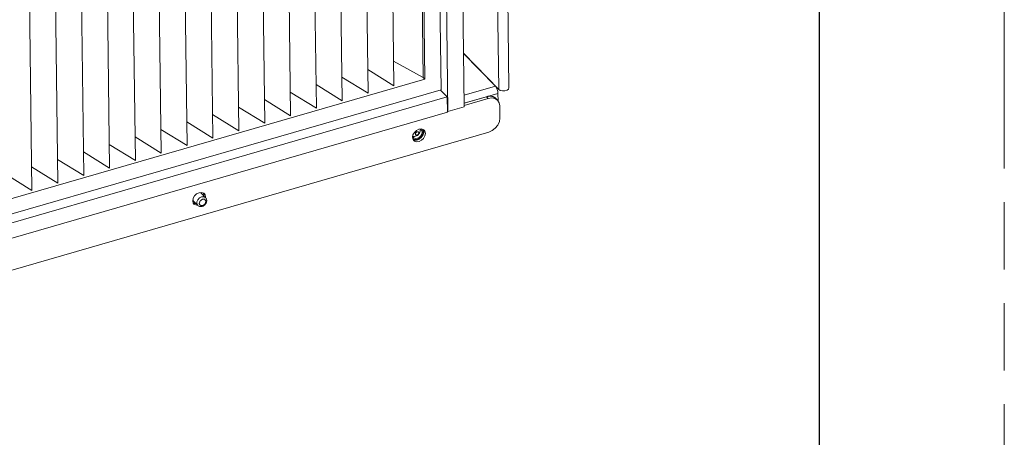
# Model space of a CAD drawing. Header units: millimetres. Extents: x 3925 to 5043, y -86 to 778.
# Tile 366 of 439: x 4975 to 5043, y 414 to 442. Entities that reach past the tile are written whole.
import ezdxf

# ---------------------------------------------------------------- set-up
doc = ezdxf.new("R2010")
doc.units = ezdxf.units.MM
doc.header["$LTSCALE"] = 46.255
doc.linetypes.add('PHANTOM', pattern=[0.8, 0.45, -0.05, 0.1, -0.05, 0.1, -0.05])
doc.layers.get('0').update_dxf_attribs({"linetype": 'CONTINUOUS'})
for name, color, linetype in [('H30K-FOG-FILDXF_CONTINUOUS_LINE', 7, 'CONTINUOUS'), ('H30K-SPONGE-DXF_CONTINUOUS_LINE', 7, 'CONTINUOUS'), ('PIN-D3_L3-T1DXF_CONTINUOUS_LINE', 7, 'CONTINUOUS'), ('SW3DPS-52-39DXF_CONTINUOUS_LINE', 7, 'CONTINUOUS')]:
    doc.layers.add(name, color=color, linetype=linetype)

msp = doc.modelspace()

# ---------------------------------------------------------------- linework, layer by layer
at = {"color": 7, "linetype": 'PHANTOM', "lineweight": 0}
msp.add_line((5042.5114, -86.0394), (5042.5114, 777.5606), dxfattribs=at)
at = {"color": 7, "linetype": 'Continuous', "lineweight": 30}
msp.add_line((5029.8114, 752.1606), (5029.8114, -60.6394), dxfattribs=at)
at = {"layer": 'H30K-FOG-FILDXF_CONTINUOUS_LINE', "color": 7, "linetype": 'Continuous', "lineweight": 0}
for p, q in [((5007.802, 437.4374), (5007.4526, 465.0293)), ((5008.5098, 437.5383), (5008.1604, 465.1303)), ((5003.5327, 462.3293), (5003.8484, 437.4057)), ((5002.6105, 438.256), (5002.3157, 461.5294)), ((5002.7256, 438.1373), (5002.4289, 461.5621)), ((4998.5437, 460.4391), (4998.8384, 437.1658)), ((5000.3187, 460.9522), (5000.6135, 437.6789)), ((4996.7686, 459.926), (4997.0633, 436.6527)), ((4994.9935, 459.413), (4995.2882, 436.1397)), ((4991.4433, 458.3869), (4991.7381, 435.1135)), ((4993.2184, 458.8999), (4993.5131, 435.6266)), ((4989.6682, 457.8738), (4989.963, 434.6005)), ((4987.8931, 457.3607), (4988.1879, 434.0874)), ((4984.343, 456.3346), (4984.6377, 433.0613)), ((4986.118, 456.8477), (4986.4128, 433.5744)), ((4982.5679, 455.8215), (4982.8626, 432.5482)), ((4980.7928, 455.3085), (4981.0875, 432.0352)), ((4977.2426, 454.2824), (4977.5374, 431.009)), ((4979.0177, 454.7954), (4979.3124, 431.5221)), ((4975.4675, 453.7693), (4975.7623, 430.496)), ((5002.6105, 438.256), (5000.592, 439.3731)), ((5007.802, 437.4374), (5005.3845, 439.9296)), ((5005.3848, 439.9085), (5007.572, 437.6537)), ((5000.6135, 437.6789), (4998.8178, 438.7906)), ((4939.4881, 419.8595), (5002.7256, 438.1373)), ((4998.8384, 437.1658), (4997.0427, 438.2776)), ((5002.7256, 438.1373), (5002.6105, 438.256)), ((5003.8484, 437.4057), (4938.8449, 418.6174)), ((4997.0633, 436.6527), (4995.2677, 437.7645)), ((5007.572, 437.6537), (5005.4212, 437.0321)), ((5007.6384, 437.5616), (5007.572, 437.6537)), ((4993.5131, 435.6266), (4991.7175, 436.7384)), ((4995.2882, 436.1397), (4993.4926, 437.2514)), ((5007.7487, 437.16), (5005.4281, 436.4892)), ((5007.7487, 437.16), (5007.734, 437.2943)), ((5007.7553, 436.6416), (5007.7487, 437.16)), ((4991.7381, 435.1135), (4989.9424, 436.2253)), ((4989.963, 434.6005), (4988.1673, 435.7122)), ((4986.4128, 433.5744), (4984.6171, 434.6861)), ((4988.1879, 434.0874), (4986.3922, 435.1992)), ((5002.3961, 434.7083), (5002.4487, 434.6904)), ((5002.4487, 434.6904), (5002.4852, 434.6601)), ((5002.4852, 434.6601), (5002.5222, 434.6088)), ((4984.6377, 433.0613), (4982.842, 434.1731)), ((5001.9837, 434.1078), (5001.9472, 434.1381)), ((5002.5222, 434.6088), (5002.549, 434.4953)), ((4982.8626, 432.5482), (4981.067, 433.66)), ((4979.3124, 431.5221), (4977.5168, 432.6339)), ((4981.0875, 432.0352), (4979.2919, 433.1469)), ((4977.5374, 431.009), (4975.7417, 432.1208)), ((4975.7623, 430.496), (4973.9666, 431.6077))]:
    msp.add_line(p, q, dxfattribs=at)
for points in [[(5007.734, 437.2943), (5007.6953, 437.4354), (5007.6384, 437.5616)], [(5007.802, 437.4374), (5007.9099, 437.3696), (5008.0624, 437.3344), (5008.2292, 437.3386), (5008.3773, 437.3814), (5008.4774, 437.4543), (5008.5098, 437.5383)], [(5001.9472, 434.1381), (5001.9103, 434.1894), (5001.9014, 434.2266)], [(5002.549, 434.4953), (5002.5252, 434.3672), (5002.4544, 434.2439), (5002.3473, 434.1443), (5002.2202, 434.0834), (5002.0925, 434.0706), (5001.9837, 434.1078)]]:
    msp.add_lwpolyline(points, dxfattribs=at)
at = {"layer": 'H30K-SPONGE-DXF_CONTINUOUS_LINE', "color": 7, "linetype": 'Continuous', "lineweight": 0}
for p, q in [((5005.0822, 463.8017), (5005.4313, 436.2308)), ((5004.3219, 435.9101), (5003.9727, 463.481)), ((5003.804, 437.3929), (5004.2646, 436.918)), ((5004.2646, 436.918), (4938.897, 418.0245)), ((5004.2779, 435.8657), (5004.2646, 436.918)), ((5006.9721, 436.9355), (5005.4281, 436.4892)), ((5006.9721, 436.9355), (5005.4281, 436.4892)), ((5007.0873, 436.8168), (5005.43, 436.3378)), ((5006.9721, 436.9355), (5007.2125, 436.9688)), ((5007.0873, 436.8168), (5006.9721, 436.9355)), ((5007.7246, 436.6894), (5007.5455, 436.8081)), ((5007.7246, 436.6894), (5007.6095, 436.8081)), ((5007.8323, 436.5213), (5007.7246, 436.6894)), ((5005.4313, 436.2308), (5004.3219, 435.9101)), ((5007.8732, 436.3046), (5007.8323, 436.5213)), ((5007.8838, 435.4628), (5007.8732, 436.3046)), ((4938.9103, 416.9722), (5004.2779, 435.8657)), ((5004.2768, 435.9566), (5004.3219, 435.9101)), ((5002.326, 434.7013), (5002.4963, 434.7184)), ((5002.6252, 434.6743), (5002.66, 434.5274)), ((4938.221, 414.5885), (5007.1166, 434.5017)), ((5001.8876, 434.1521), (5001.9193, 434.323)), ((5001.9193, 434.323), (5002.0138, 434.4873)), ((5002.0513, 433.9611), (5001.9224, 434.0052)), ((5002.0517, 433.9611), (5002.0406, 433.9624)), ((5002.2216, 433.9782), (5002.0513, 433.9611)), ((5002.3367, 433.8595), (5002.1665, 433.8424)), ((4986.8311, 429.9619), (4986.9256, 430.1263)), ((4987.537, 430.3132), (4987.5717, 430.1663)), ((4987.5717, 430.1663), (4987.5644, 430.1268)), ((4987.6869, 430.0476), (4987.6787, 430.0036)), ((4986.9631, 429.6001), (4986.8341, 429.6442)), ((4986.9635, 429.6001), (4986.9523, 429.6014)), ((4987.0244, 429.6062), (4986.9631, 429.6001)), ((4987.0314, 429.5989), (4987.0148, 429.5982)), ((4987.1459, 429.4882), (4987.0782, 429.4814))]:
    msp.add_line(p, q, dxfattribs=at)
for points in [[(5006.9721, 436.9355), (5007.0101, 436.9456), (5007.0506, 436.9544), (5007.091, 436.9612), (5007.1311, 436.9659), (5007.1708, 436.9684), (5007.2119, 436.9688)], [(5007.5455, 436.8081), (5007.3277, 436.8501), (5007.0873, 436.8168)], [(5007.2119, 436.9688), (5007.2504, 436.9671), (5007.2882, 436.9632), (5007.3275, 436.9568), (5007.3635, 436.9486), (5007.3983, 436.9384), (5007.4346, 436.9251)], [(5007.2125, 436.9688), (5007.4304, 436.9268), (5007.6095, 436.8081)], [(5007.4346, 436.9251), (5007.4542, 436.9167), (5007.4754, 436.9065), (5007.494, 436.8966), (5007.514, 436.8848), (5007.5315, 436.8735), (5007.5511, 436.8595)], [(5007.5511, 436.8595), (5007.5603, 436.8525), (5007.571, 436.8438), (5007.5797, 436.8364), (5007.59, 436.8272), (5007.5999, 436.8177), (5007.6091, 436.8085)], [(5007.1166, 434.5017), (5007.3561, 434.6071), (5007.5713, 434.7743), (5007.741, 434.9869), (5007.8487, 435.2242), (5007.8838, 435.4628)], [(5002.0138, 434.4873), (5002.1566, 434.6202), (5002.326, 434.7013)], [(5002.6901, 434.6283), (5002.7393, 434.56), (5002.7751, 434.4087), (5002.7434, 434.2378), (5002.6489, 434.0735), (5002.5061, 433.9406), (5002.3367, 433.8595)], [(5002.4963, 434.7184), (5002.6414, 434.6687), (5002.6901, 434.6283)], [(5002.6266, 434.6739), (5002.6338, 434.658), (5002.6402, 434.6416), (5002.6457, 434.6247), (5002.6504, 434.6073), (5002.6541, 434.5895), (5002.657, 434.5707)], [(5001.9727, 433.9324), (5001.9234, 434.0008), (5001.8876, 434.1521)], [(5002.0406, 433.9624), (5002.0209, 433.9656), (5002.0003, 433.9701), (5001.9803, 433.9758), (5001.961, 433.9827), (5001.9423, 433.9907), (5001.9237, 434.0002)], [(5002.1475, 433.9627), (5002.1322, 433.961), (5002.1155, 433.9597), (5002.099, 433.9591), (5002.0842, 433.9591), (5002.068, 433.9598), (5002.0517, 433.9611)], [(5002.2216, 433.9782), (5002.2107, 433.9752), (5002.1983, 433.972), (5002.1859, 433.9692), (5002.1736, 433.9668), (5002.1613, 433.9647), (5002.1475, 433.9627)], [(5002.66, 434.5274), (5002.6283, 434.3565), (5002.5338, 434.1922), (5002.391, 434.0593), (5002.2216, 433.9782)], [(5002.3914, 434.0596), (5002.3655, 434.0427), (5002.3374, 434.0264), (5002.3089, 434.0117), (5002.2799, 433.9987), (5002.2506, 433.9875), (5002.2216, 433.9782)], [(5002.534, 434.1925), (5002.5139, 434.1685), (5002.4915, 434.1441), (5002.4678, 434.1209), (5002.4444, 434.1001), (5002.4186, 434.0793), (5002.3914, 434.0596)], [(5002.6283, 434.3568), (5002.6172, 434.3293), (5002.6037, 434.3007), (5002.5885, 434.2725), (5002.5726, 434.2463), (5002.5543, 434.2193), (5002.534, 434.1925)], [(5002.656, 434.4645), (5002.6534, 434.4477), (5002.6498, 434.4294), (5002.6455, 434.411), (5002.6408, 434.3941), (5002.6351, 434.3757), (5002.6283, 434.3568)], [(5002.66, 434.5278), (5002.66, 434.5175), (5002.6597, 434.5071), (5002.6592, 434.4967), (5002.6584, 434.4862), (5002.6574, 434.4756), (5002.656, 434.4645)], [(5002.657, 434.5707), (5002.6577, 434.565), (5002.6584, 434.5579), (5002.659, 434.5507), (5002.6595, 434.5434), (5002.6598, 434.5362), (5002.66, 434.5278)], [(5002.1665, 433.8424), (5002.0213, 433.8921), (5001.9727, 433.9324)], [(4986.8844, 429.5714), (4986.8352, 429.6398), (4986.7993, 429.7911), (4986.8311, 429.9619)], [(4986.9256, 430.1263), (4987.0684, 430.2592), (4987.2378, 430.3403)], [(4987.2378, 430.3403), (4987.408, 430.3573), (4987.5531, 430.3077), (4987.6018, 430.2673)], [(4987.5383, 430.3129), (4987.5401, 430.3092), (4987.5418, 430.3056), (4987.5434, 430.3019), (4987.5451, 430.2982), (4987.5466, 430.2945), (4987.5484, 430.2901)], [(4987.5484, 430.2901), (4987.5531, 430.2774), (4987.5573, 430.2644), (4987.5609, 430.2511), (4987.5641, 430.2375), (4987.5667, 430.2237), (4987.5688, 430.2096)], [(4987.5688, 430.2096), (4987.5694, 430.204), (4987.5702, 430.1968), (4987.5708, 430.1896), (4987.5712, 430.1824), (4987.5715, 430.1751), (4987.5717, 430.1668)], [(4987.5717, 430.1668), (4987.5718, 430.1594), (4987.5717, 430.152), (4987.5714, 430.1446), (4987.5711, 430.1371), (4987.5706, 430.1296), (4987.5698, 430.1212)], [(4987.6018, 430.2673), (4987.6511, 430.199), (4987.6869, 430.0476)], [(4986.8565, 429.6285), (4986.8541, 429.6297), (4986.8504, 429.6314), (4986.8468, 429.6332), (4986.8432, 429.635), (4986.8397, 429.6369), (4986.8355, 429.6392)], [(4986.9021, 429.6117), (4986.8955, 429.6137), (4986.8876, 429.6162), (4986.8798, 429.6189), (4986.8722, 429.6218), (4986.8647, 429.6249), (4986.8565, 429.6285)], [(4987.0782, 429.4814), (4986.9331, 429.531), (4986.8844, 429.5714)], [(4986.9523, 429.6014), (4986.9438, 429.6026), (4986.9354, 429.604), (4986.9271, 429.6056), (4986.9189, 429.6074), (4986.9107, 429.6094), (4986.9021, 429.6117)], [(4987.0148, 429.5982), (4987.0073, 429.5981), (4986.9984, 429.5981), (4986.9895, 429.5983), (4986.9807, 429.5987), (4986.972, 429.5993), (4986.9635, 429.6001)]]:
    msp.add_lwpolyline(points, dxfattribs=at)
at = {"layer": 'PIN-D3_L3-T1DXF_CONTINUOUS_LINE', "color": 7, "linetype": 'Continuous', "lineweight": 0}
for p, q in [((4987.3971, 430.2992), (4987.685, 430.0024)), ((4987.5691, 430.1219), (4987.5711, 430.1373)), ((4986.8588, 429.777), (4986.8417, 429.7969)), ((4986.8588, 429.777), (4987.1467, 429.4802)), ((4987.0307, 429.5997), (4987.0134, 429.5981))]:
    msp.add_line(p, q, dxfattribs=at)
for points in [[(4987.1467, 429.4802), (4987.1296, 429.5001), (4987.1075, 429.5364), (4987.0923, 429.5773), (4987.0842, 429.6218), (4987.0836, 429.669), (4987.0905, 429.7178), (4987.1046, 429.7671), (4987.1256, 429.8158), (4987.1531, 429.8629), (4987.1865, 429.9073), (4987.2251, 429.948), (4987.2678, 429.984), (4987.3139, 430.0146), (4987.3623, 430.0391), (4987.4118, 430.057)], [(4987.4761, 429.4715), (4987.443, 429.4643), (4987.4106, 429.4619), (4987.3796, 429.4645), (4987.3506, 429.4719), (4987.3245, 429.484), (4987.3016, 429.5006), (4987.2826, 429.5212), (4987.2678, 429.5454), (4987.2577, 429.5726), (4987.2524, 429.6023), (4987.252, 429.6337), (4987.2565, 429.6663), (4987.2659, 429.6991), (4987.2799, 429.7316), (4987.2983, 429.763), (4987.3206, 429.7926), (4987.3462, 429.8197), (4987.3748, 429.8437), (4987.4055, 429.8642), (4987.4377, 429.8805), (4987.4708, 429.8924)], [(4987.3971, 430.2992), (4987.3857, 430.3101), (4987.3514, 430.3349), (4987.3217, 430.3487)], [(4987.4118, 430.057), (4987.4615, 430.0678), (4987.5101, 430.0713), (4987.5567, 430.0675), (4987.6, 430.0563), (4987.6393, 430.0382), (4987.6736, 430.0134), (4987.685, 430.0024)], [(4987.4532, 429.4108), (4987.5063, 429.4303), (4987.5571, 429.4574), (4987.6047, 429.4914), (4987.6475, 429.5313), (4987.6847, 429.5761), (4987.7153, 429.6246), (4987.7388, 429.6758), (4987.7545, 429.7287), (4987.762, 429.7809), (4987.7614, 429.8324), (4987.753, 429.8805), (4987.737, 429.9258), (4987.7143, 429.9664), (4987.685, 430.0024)], [(4987.4708, 429.8924), (4987.5039, 429.8996), (4987.5363, 429.902), (4987.5673, 429.8994), (4987.5962, 429.892), (4987.6224, 429.8799), (4987.6452, 429.8633), (4987.6642, 429.8427), (4987.679, 429.8185), (4987.6892, 429.7913), (4987.6945, 429.7616), (4987.6949, 429.7302), (4987.6903, 429.6976), (4987.6809, 429.6648), (4987.6669, 429.6323), (4987.6486, 429.6009), (4987.6263, 429.5713), (4987.6006, 429.5442), (4987.5721, 429.5202), (4987.5414, 429.4997), (4987.5091, 429.4834), (4987.4761, 429.4715)], [(4987.5711, 430.1373), (4987.5703, 430.1948), (4987.5614, 430.2493), (4987.5443, 430.2999)], [(4986.8417, 429.7969), (4986.8196, 429.8332), (4986.8113, 429.8555)], [(4987.0134, 429.5981), (4986.9561, 429.6009), (4986.902, 429.6118), (4986.852, 429.6306)], [(4987.1467, 429.4802), (4987.1793, 429.4516), (4987.2168, 429.4284), (4987.2585, 429.411), (4987.304, 429.4001), (4987.3524, 429.3963), (4987.4026, 429.3998), (4987.4532, 429.4108)]]:
    msp.add_lwpolyline(points, dxfattribs=at)
at = {"layer": 'SW3DPS-52-39DXF_CONTINUOUS_LINE', "color": 7, "linetype": 'Continuous', "lineweight": 0}
for points in [[(5001.9671, 434.203), (5002.0294, 434.203), (5002.094, 434.2156), (5002.1584, 434.2403), (5002.2202, 434.2761), (5002.277, 434.3216), (5002.3266, 434.3751), (5002.3671, 434.4345), (5002.3969, 434.4975), (5002.415, 434.5618), (5002.4206, 434.6248)], [(5002.4206, 434.6248), (5002.4135, 434.6841), (5002.4058, 434.705)], [(5002.5623, 434.6958), (5002.5705, 434.6859), (5002.5982, 434.6355), (5002.6156, 434.5784), (5002.622, 434.5164)], [(5001.9034, 434.2184), (5001.9096, 434.2154), (5001.9671, 434.203)], [(5002.622, 434.5164), (5002.6173, 434.4515), (5002.6016, 434.3851), (5002.5754, 434.319), (5002.5396, 434.2555), (5002.4945, 434.1952), (5002.4418, 434.1406), (5002.383, 434.0932), (5002.3197, 434.0543), (5002.2538, 434.0249), (5002.1869, 434.0057), (5002.121, 433.9972), (5002.0576, 433.9995), (5001.9984, 434.0127), (5001.9451, 434.0364), (5001.9087, 434.063)], [(5002.3171, 434.4476), (5002.3134, 434.473), (5002.3032, 434.4948), (5002.2871, 434.5119), (5002.2662, 434.5233), (5002.2416, 434.5285), (5002.2145, 434.5271), (5002.1868, 434.5191), (5002.1599, 434.5052), (5002.1354, 434.4859), (5002.1147, 434.4626), (5002.0989, 434.4361), (5002.0891, 434.4082), (5002.0861, 434.3808)], [(5002.0861, 434.3808), (5002.0898, 434.3554), (5002.1, 434.3336), (5002.1161, 434.3164), (5002.137, 434.3051), (5002.1616, 434.2999), (5002.1887, 434.3013), (5002.2164, 434.3092), (5002.2433, 434.3232), (5002.2678, 434.3424), (5002.2885, 434.3658), (5002.3043, 434.3923), (5002.3141, 434.4201), (5002.3171, 434.4476)]]:
    msp.add_lwpolyline(points, dxfattribs=at)

doc.saveas('drawing.dxf')
